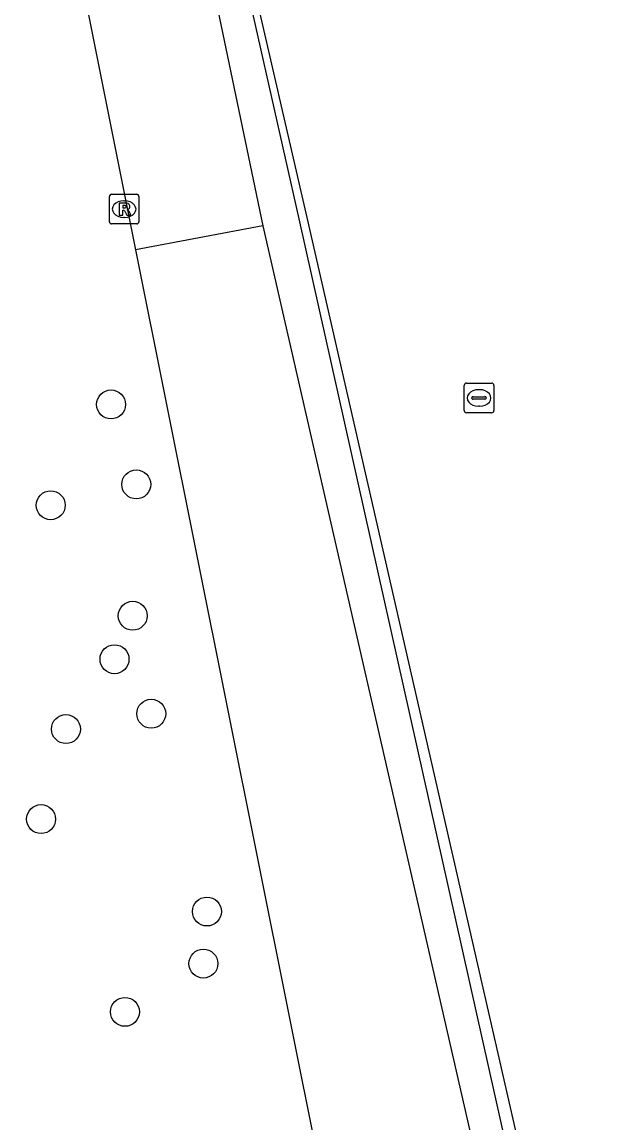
# Model space of a CAD drawing. Extents: x 160203 to 161526, y 379529 to 381797.
# Drawn here: x 160974.92 to 160995.1, y 380386.59 to 380423.76 of the extents above; entities that cross this region are included whole.
import ezdxf

# ---------------------------------------------------------------- set-up
doc = ezdxf.new("R2010")
doc.units = 0
for name, color, linetype in [('IMGEO_Boom', 7, 'Continuous'), ('IMGEO_Groenvoorziening', 7, 'Continuous'), ('IMGEO_Hek', 7, 'Continuous'), ('IMGEO_Rioolput', 7, 'Continuous'), ('IMGEO_Voetpad_open', 7, 'Continuous'), ('IMGEO_Waterleidingput', 7, 'Continuous')]:
    doc.layers.add(name, color=color, linetype=linetype)

msp = doc.modelspace()

# ---------------------------------------------------------------- linework, layer by layer
at = {"layer": 'IMGEO_Boom'}
for centre in [(160977.929, 380410.838), (160978.782, 380408.136), (160975.89, 380407.431), (160978.663, 380403.696), (160978.046, 380402.228), (160979.288, 380400.386), (160976.405, 380399.866), (160975.564, 380396.823), (160981.17, 380393.7), (160981.049, 380391.938), (160978.4, 380390.309)]:
    msp.add_circle(centre, 0.489, dxfattribs=at)
at = {"layer": 'IMGEO_Groenvoorziening'}
for points in [[(160975.476, 380432.456), (160978.757, 380416.068)], [(160983.054, 380416.879), (160978.757, 380416.068)], [(160978.757, 380416.068), (160988.055, 380369.632)]]:
    msp.add_lwpolyline(points, dxfattribs=at)
at = {"layer": 'IMGEO_Hek'}
for points in [[(160984.282, 380417.109), (160982.444, 380425.328), (160973.565, 380479.625)], [(160994.234, 380372.597), (160984.282, 380417.109)]]:
    msp.add_lwpolyline(points, dxfattribs=at)
at = {"layer": 'IMGEO_Rioolput'}
for p, q in [((160977.872, 380417.014), (160977.872, 380417.866)), ((160977.947, 380417.94), (160978.799, 380417.94)), ((160978.873, 380417.866), (160978.873, 380417.014)), ((160978.36, 380417.72), (160978.385, 380417.72)), ((160978.383, 380417.16), (160978.358, 380417.16)), ((160978.799, 380416.94), (160977.947, 380416.94))]:
    msp.add_line(p, q, dxfattribs=at)
for points in [[(160977.872, 380417.014), (160977.872, 380417.866)], [(160977.947, 380417.94), (160978.799, 380417.94)], [(160978.873, 380417.866), (160978.873, 380417.014)], [(160978.461, 380417.638), (160978.209, 380417.64), (160978.209, 380417.24)], [(160978.387, 380417.559), (160978.333, 380417.559), (160978.333, 380417.478)], [(160978.333, 380417.478), (160978.385, 380417.478)], [(160978.209, 380417.24), (160978.333, 380417.24), (160978.333, 380417.402), (160978.344, 380417.402)], [(160978.391, 380417.373), (160978.462, 380417.24), (160978.602, 380417.24), (160978.537, 380417.366)], [(160978.799, 380416.94), (160977.947, 380416.94)]]:
    msp.add_lwpolyline(points, dxfattribs=at)
for centre, radius, start, end in [((160977.949, 380417.864), 0.0765, 91.552, 178.448), ((160977.949, 380417.864), 0.0765, 91.552, 178.448), ((160978.797, 380417.864), 0.0765, 1.552, 88.448), ((160978.797, 380417.864), 0.0765, 1.552, 88.448), ((160978.369, 380417.667), 0.19, 274.7715, 282.9687), ((160978.393, 380417.463), 0.0964, 77.0061, 93.1865), ((160978.407, 380417.52), 0.0378, 276.6634, 79.6772), ((160978.46, 380417.528), 0.109, 350.3612, 89.416), ((160978.458, 380417.528), 0.112, 277.5842, 350.9817), ((160978.343, 380417.349), 0.0533, 26.0293, 88.6989), ((160978.442, 380417.313), 0.108, 29.5134, 73.7905), ((160977.949, 380417.016), 0.0765, 181.552, 268.448), ((160977.949, 380417.016), 0.0765, 181.552, 268.448), ((160978.797, 380417.016), 0.0765, 271.552, 358.448), ((160978.797, 380417.016), 0.0765, 271.552, 358.448)]:
    msp.add_arc(centre, radius, start, end, dxfattribs=at)
for centre, major_axis, ratio, start_param, end_param in [((160978.359, 380417.44), (-0.387, 0.002), 0.722429, 4.712389, 7.853982), ((160978.384, 380417.44), (-0.39, 0.002), 0.717154, 1.570796, 4.712389)]:
    msp.add_ellipse(centre, major_axis=major_axis, ratio=ratio, start_param=start_param, end_param=end_param, dxfattribs=at)
at = {"layer": 'IMGEO_Voetpad_open'}
for points in [[(160995.095, 380370.982), (160994.704, 380372.708), (160994.175, 380375.047), (160984.552, 380417.16), (160982.636, 380425.533), (160976.857, 380460.724)], [(160979.64, 380433.299), (160983.054, 380416.879)], [(160983.054, 380416.879), (160990.35, 380385.008)]]:
    msp.add_lwpolyline(points, dxfattribs=at)
at = {"layer": 'IMGEO_Waterleidingput'}
for p, q in [((160989.94, 380411.558), (160990.792, 380411.558)), ((160989.865, 380410.632), (160989.865, 380411.484)), ((160990.353, 380411.338), (160990.378, 380411.338)), ((160990.866, 380411.484), (160990.866, 380410.632)), ((160990.124, 380411.052), (160990.124, 380411.064)), ((160990.562, 380411.015), (160990.164, 380411.015)), ((160990.167, 380411.101), (160990.565, 380411.101)), ((160990.376, 380410.778), (160990.351, 380410.778)), ((160990.608, 380411.064), (160990.608, 380411.052)), ((160990.792, 380410.558), (160989.94, 380410.558))]:
    msp.add_line(p, q, dxfattribs=at)
for points in [[(160989.94, 380411.558), (160990.792, 380411.558)], [(160989.865, 380410.632), (160989.865, 380411.484)], [(160990.866, 380411.484), (160990.866, 380410.632)], [(160990.792, 380410.558), (160989.94, 380410.558)]]:
    msp.add_lwpolyline(points, dxfattribs=at)
for centre, radius, start, end in [((160989.942, 380411.482), 0.0765, 91.552, 178.448), ((160989.942, 380411.482), 0.0765, 91.552, 178.448), ((160990.79, 380411.482), 0.0765, 1.552, 88.448), ((160990.79, 380411.482), 0.0765, 1.552, 88.448), ((160990.164, 380411.061), 0.0403, 85.8775, 175.7526), ((160990.161, 380411.051), 0.0366, 178.938, 274.7102), ((160990.565, 380411.058), 0.043, 264.8664, 352.4533), ((160990.569, 380411.063), 0.0386, 1.7309, 96.639), ((160989.942, 380410.634), 0.0765, 181.552, 268.448), ((160989.942, 380410.634), 0.0765, 181.552, 268.448), ((160990.79, 380410.634), 0.0765, 271.552, 358.448), ((160990.79, 380410.634), 0.0765, 271.552, 358.448)]:
    msp.add_arc(centre, radius, start, end, dxfattribs=at)
for centre, major_axis, ratio, start_param, end_param in [((160990.352, 380411.058), (-0.387, 0.002), 0.722429, 4.712389, 7.853982), ((160990.377, 380411.058), (-0.39, 0.002), 0.717154, 1.570796, 4.712389)]:
    msp.add_ellipse(centre, major_axis=major_axis, ratio=ratio, start_param=start_param, end_param=end_param, dxfattribs=at)

doc.saveas('drawing.dxf')
